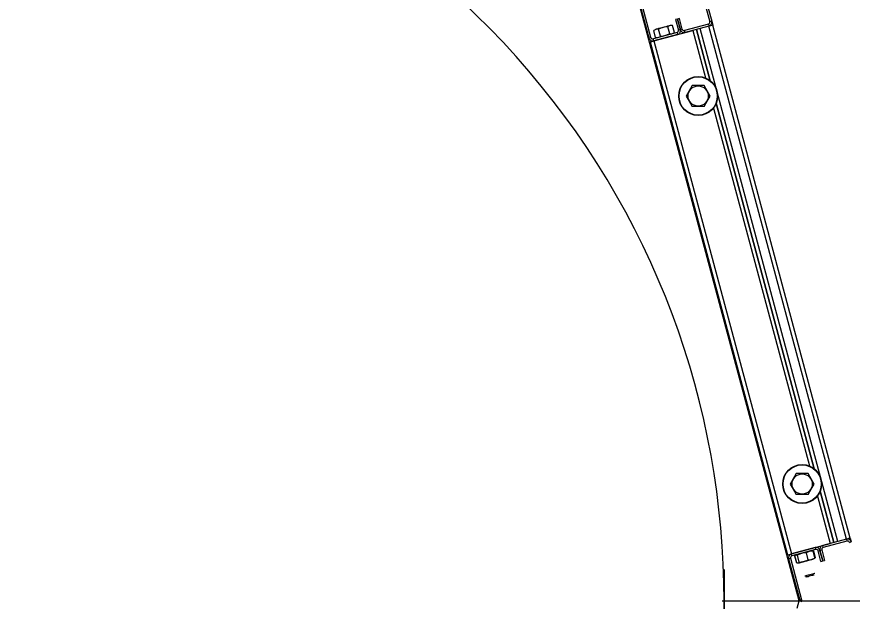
# Model space of a CAD drawing. Extents: x -264205 to -263659, y -1242401 to -1242060.
# Drawn here: x -263872.541 to -263871.928, y -1242241.268 to -1242240.84 of the extents above; entities that cross this region are included whole.
import ezdxf

# ---------------------------------------------------------------- set-up
doc = ezdxf.new("R2010")
doc.units = 0
doc.layers.add('SITUACIA_DSP_2D', color=7, linetype='Continuous')

msp = doc.modelspace()

# ---------------------------------------------------------------- linework, layer by layer
at = {"layer": 'SITUACIA_DSP_2D'}
for p, q in [((-263872.05581, -1242240.75735), (-263872.03269, -1242240.84361)), ((-263872.05443, -1242240.75699), (-263872.03132, -1242240.84324)), ((-263872.0772, -1242240.85554), (-263872.10031, -1242240.76928)), ((-263872.07582, -1242240.85517), (-263872.09894, -1242240.76891)), ((-263871.96712, -1242241.26811), (-263872.08784, -1242240.81757)), ((-263872.05635, -1242240.84159), (-263872.05773, -1242240.84196)), ((-263872.05773, -1242240.84196), (-263872.05564, -1242240.84976)), ((-263872.05497, -1242240.84122), (-263872.05635, -1242240.84159)), ((-263872.05635, -1242240.84159), (-263872.05426, -1242240.84939)), ((-263872.05426, -1242240.84939), (-263872.05635, -1242240.84159)), ((-263872.05288, -1242240.84902), (-263872.05497, -1242240.84122)), ((-263872.03132, -1242240.84324), (-263872.03269, -1242240.84361)), ((-263872.03132, -1242240.84324), (-263872.03058, -1242240.846)), ((-263872.07328, -1242240.84968), (-263872.07377, -1242240.85001)), ((-263872.07185, -1242240.84911), (-263872.07328, -1242240.84968)), ((-263872.07252, -1242240.84907), (-263872.07234, -1242240.84902)), ((-263872.07234, -1242240.84902), (-263872.07184, -1242240.84889)), ((-263872.07032, -1242240.84909), (-263872.07185, -1242240.84911)), ((-263872.07184, -1242240.84889), (-263872.07103, -1242240.84867)), ((-263872.07103, -1242240.84867), (-263872.06997, -1242240.84839)), ((-263872.0697, -1242240.84879), (-263872.07032, -1242240.84909)), ((-263872.06896, -1242240.8542), (-263872.07032, -1242240.84909)), ((-263872.06997, -1242240.84839), (-263872.06873, -1242240.84805)), ((-263872.06705, -1242240.84781), (-263872.0697, -1242240.84879)), ((-263872.06873, -1242240.84805), (-263872.06738, -1242240.84769)), ((-263872.06738, -1242240.84769), (-263872.066, -1242240.84732)), ((-263872.06436, -1242240.84732), (-263872.06705, -1242240.84781)), ((-263872.066, -1242240.84732), (-263872.0647, -1242240.84697)), ((-263872.0647, -1242240.84697), (-263872.06354, -1242240.84666)), ((-263872.06344, -1242240.84724), (-263872.06436, -1242240.84732)), ((-263872.06354, -1242240.84666), (-263872.0626, -1242240.84641)), ((-263872.06295, -1242240.84691), (-263872.06344, -1242240.84724)), ((-263872.06207, -1242240.85235), (-263872.06344, -1242240.84724)), ((-263872.06151, -1242240.84634), (-263872.06295, -1242240.84691)), ((-263872.0626, -1242240.84641), (-263872.06193, -1242240.84623)), ((-263872.06193, -1242240.84623), (-263872.06159, -1242240.84614)), ((-263872.06159, -1242240.84614), (-263872.06155, -1242240.84613)), ((-263872.05999, -1242240.84632), (-263872.06151, -1242240.84634)), ((-263872.05862, -1242240.85143), (-263872.05999, -1242240.84632)), ((-263872.05426, -1242240.84939), (-263872.05564, -1242240.84976)), ((-263872.05288, -1242240.84902), (-263872.05426, -1242240.84939)), ((-263872.0337, -1242240.84536), (-263872.05114, -1242240.85003)), ((-263872.03333, -1242240.84673), (-263872.05077, -1242240.85141)), ((-263872.04251, -1242240.84919), (-263872.03243, -1242240.88682)), ((-263872.03243, -1242240.88682), (-263872.04251, -1242240.84919)), ((-263872.03333, -1242240.84673), (-263872.03976, -1242240.84845)), ((-263871.93895, -1242241.22468), (-263872.03976, -1242240.84845)), ((-263872.0337, -1242240.84536), (-263872.03333, -1242240.84673)), ((-263872.0328, -1242240.84659), (-263872.03333, -1242240.84673)), ((-263871.93252, -1242241.22296), (-263872.03333, -1242240.84673)), ((-263872.03228, -1242240.84645), (-263872.0328, -1242240.84659)), ((-263872.0318, -1242240.84632), (-263872.03228, -1242240.84645)), ((-263872.03139, -1242240.84621), (-263872.0318, -1242240.84632)), ((-263872.03104, -1242240.84612), (-263872.03139, -1242240.84621)), ((-263872.03079, -1242240.84605), (-263872.03104, -1242240.84612)), ((-263872.03063, -1242240.84601), (-263872.03079, -1242240.84605)), ((-263872.03058, -1242240.846), (-263872.03063, -1242240.84601)), ((-263871.92977, -1242241.22222), (-263872.03058, -1242240.846)), ((-263872.07582, -1242240.85517), (-263872.0772, -1242240.85554)), ((-263872.05664, -1242240.8515), (-263872.07408, -1242240.85618)), ((-263872.0724, -1242240.85512), (-263872.07377, -1242240.85001)), ((-263872.07371, -1242240.85755), (-263872.04526, -1242240.84993)), ((-263872.05627, -1242240.85288), (-263872.07371, -1242240.85755)), ((-263872.0724, -1242240.85512), (-263872.07088, -1242240.8551)), ((-263872.07088, -1242240.8551), (-263872.06944, -1242240.85453)), ((-263872.06944, -1242240.85453), (-263872.06896, -1242240.8542)), ((-263872.06896, -1242240.8542), (-263872.06826, -1242240.85414)), ((-263872.06826, -1242240.85414), (-263872.06556, -1242240.85368)), ((-263872.06556, -1242240.85368), (-263872.06291, -1242240.85275)), ((-263872.06291, -1242240.85275), (-263872.06207, -1242240.85235)), ((-263872.06207, -1242240.85235), (-263872.06055, -1242240.85233)), ((-263872.06055, -1242240.85233), (-263872.05911, -1242240.85176)), ((-263872.05911, -1242240.85176), (-263872.05862, -1242240.85143)), ((-263872.05664, -1242240.8515), (-263872.05627, -1242240.85288)), ((-263872.05077, -1242240.85141), (-263872.05114, -1242240.85003)), ((-263872.04526, -1242240.84993), (-263872.03592, -1242240.8848)), ((-263872.07646, -1242240.85829), (-263872.07641, -1242240.85828)), ((-263872.07646, -1242240.85829), (-263871.97565, -1242241.23452)), ((-263872.07641, -1242240.85828), (-263872.07625, -1242240.85823)), ((-263872.07625, -1242240.85823), (-263872.076, -1242240.85817)), ((-263872.076, -1242240.85817), (-263872.07566, -1242240.85807)), ((-263872.07566, -1242240.85807), (-263872.07524, -1242240.85796)), ((-263872.07524, -1242240.85796), (-263872.07476, -1242240.85783)), ((-263872.07476, -1242240.85783), (-263872.07425, -1242240.8577)), ((-263872.07425, -1242240.8577), (-263872.07371, -1242240.85755)), ((-263872.07371, -1242240.85755), (-263872.07408, -1242240.85618)), ((-263872.07371, -1242240.85755), (-263871.9729, -1242241.23378)), ((-263872.04562, -1242240.89042), (-263872.04778, -1242240.89417)), ((-263872.04451, -1242240.89042), (-263872.04562, -1242240.89042)), ((-263872.04063, -1242240.89042), (-263872.04451, -1242240.89042)), ((-263872.03684, -1242240.89042), (-263872.04063, -1242240.89042)), ((-263872.03461, -1242240.89428), (-263872.03684, -1242240.89042)), ((-263872.04778, -1242240.89417), (-263872.05, -1242240.89802)), ((-263872.05, -1242240.89802), (-263872.04784, -1242240.90177)), ((-263872.03468, -1242240.90188), (-263872.03245, -1242240.89802)), ((-263872.03245, -1242240.89802), (-263872.03461, -1242240.89428)), ((-263872.04784, -1242240.90177), (-263872.04562, -1242240.90562)), ((-263872.03684, -1242240.90562), (-263872.03468, -1242240.90188)), ((-263872.028, -1242240.90333), (-263871.95621, -1242241.17128)), ((-263871.95621, -1242241.17128), (-263872.028, -1242240.90333)), ((-263872.04451, -1242240.90562), (-263872.04562, -1242240.90562)), ((-263872.04063, -1242240.90562), (-263872.04451, -1242240.90562)), ((-263872.03684, -1242240.90562), (-263872.04063, -1242240.90562)), ((-263872.03002, -1242240.90682), (-263871.9597, -1242241.16927)), ((-263871.97156, -1242241.17864), (-263871.97378, -1242241.18249)), ((-263871.96939, -1242241.17489), (-263871.97156, -1242241.17864)), ((-263871.96829, -1242241.17489), (-263871.96939, -1242241.17489)), ((-263871.96441, -1242241.17489), (-263871.96829, -1242241.17489)), ((-263871.96062, -1242241.17489), (-263871.96441, -1242241.17489)), ((-263871.95839, -1242241.17874), (-263871.96062, -1242241.17489)), ((-263871.95623, -1242241.18249), (-263871.95839, -1242241.17874)), ((-263871.97378, -1242241.18249), (-263871.97162, -1242241.18624)), ((-263871.97162, -1242241.18624), (-263871.96939, -1242241.19009)), ((-263871.96062, -1242241.19009), (-263871.95845, -1242241.18634)), ((-263871.95845, -1242241.18634), (-263871.95623, -1242241.18249)), ((-263871.96829, -1242241.19009), (-263871.96939, -1242241.19009)), ((-263871.96441, -1242241.19009), (-263871.96829, -1242241.19009)), ((-263871.96062, -1242241.19009), (-263871.96441, -1242241.19009)), ((-263871.9538, -1242241.19129), (-263871.94445, -1242241.22616)), ((-263871.95178, -1242241.1878), (-263871.9417, -1242241.22542)), ((-263871.9417, -1242241.22542), (-263871.95178, -1242241.1878)), ((-263871.93252, -1242241.22296), (-263871.94996, -1242241.22763)), ((-263871.93252, -1242241.22296), (-263871.93895, -1242241.22468)), ((-263871.93199, -1242241.22282), (-263871.93252, -1242241.22296)), ((-263871.93252, -1242241.22296), (-263871.93215, -1242241.22434)), ((-263871.93147, -1242241.22268), (-263871.93199, -1242241.22282)), ((-263871.93099, -1242241.22255), (-263871.93147, -1242241.22268)), ((-263871.93058, -1242241.22244), (-263871.93099, -1242241.22255)), ((-263871.93023, -1242241.22235), (-263871.93058, -1242241.22244)), ((-263871.92998, -1242241.22228), (-263871.93023, -1242241.22235)), ((-263871.92982, -1242241.22224), (-263871.92998, -1242241.22228)), ((-263871.92977, -1242241.22222), (-263871.92982, -1242241.22224)), ((-263871.92977, -1242241.22222), (-263871.92903, -1242241.22498)), ((-263871.9729, -1242241.23378), (-263871.94445, -1242241.22616)), ((-263871.95546, -1242241.22911), (-263871.9729, -1242241.23378)), ((-263871.95546, -1242241.22911), (-263871.95501, -1242241.22899)), ((-263871.95546, -1242241.22911), (-263871.9551, -1242241.23049)), ((-263871.94959, -1242241.22901), (-263871.94996, -1242241.22763)), ((-263871.93215, -1242241.22434), (-263871.94959, -1242241.22901)), ((-263871.93041, -1242241.22535), (-263871.92903, -1242241.22498)), ((-263871.97565, -1242241.23452), (-263871.9756, -1242241.2345)), ((-263871.9756, -1242241.2345), (-263871.97544, -1242241.23446)), ((-263871.97544, -1242241.23446), (-263871.97519, -1242241.23439)), ((-263871.97519, -1242241.23439), (-263871.97485, -1242241.2343)), ((-263871.97485, -1242241.2343), (-263871.97443, -1242241.23419)), ((-263871.97443, -1242241.23419), (-263871.97395, -1242241.23406)), ((-263871.97395, -1242241.23406), (-263871.97344, -1242241.23392)), ((-263871.97344, -1242241.23392), (-263871.9729, -1242241.23378)), ((-263871.97336, -1242241.2339), (-263871.9729, -1242241.23378)), ((-263871.97253, -1242241.23516), (-263871.9729, -1242241.23378)), ((-263871.9551, -1242241.23049), (-263871.97253, -1242241.23516)), ((-263871.97055, -1242241.23523), (-263871.96918, -1242241.24034)), ((-263871.97013, -1242241.23495), (-263871.97031, -1242241.23517)), ((-263871.96895, -1242241.24028), (-263871.97031, -1242241.23517)), ((-263871.96948, -1242241.23455), (-263871.97013, -1242241.23495)), ((-263871.96873, -1242241.23462), (-263871.96948, -1242241.23455)), ((-263871.96853, -1242241.23469), (-263871.96873, -1242241.23462)), ((-263871.96754, -1242241.23422), (-263871.96853, -1242241.23469)), ((-263871.96716, -1242241.2398), (-263871.96853, -1242241.23469)), ((-263871.96473, -1242241.23329), (-263871.96754, -1242241.23422)), ((-263871.96188, -1242241.23291), (-263871.96473, -1242241.23329)), ((-263871.96116, -1242241.23252), (-263871.96188, -1242241.23291)), ((-263871.96051, -1242241.23802), (-263871.96188, -1242241.23291)), ((-263871.95912, -1242241.23178), (-263871.96116, -1242241.23252)), ((-263871.95701, -1242241.23161), (-263871.95912, -1242241.23178)), ((-263871.95755, -1242241.2315), (-263871.95721, -1242241.23153)), ((-263871.95721, -1242241.23153), (-263871.95701, -1242241.23161)), ((-263871.95564, -1242241.23671), (-263871.95701, -1242241.23161)), ((-263871.95677, -1242241.23154), (-263871.95541, -1242241.23665)), ((-263871.95335, -1242241.23149), (-263871.95197, -1242241.23112)), ((-263871.95126, -1242241.23929), (-263871.95335, -1242241.23149)), ((-263871.95197, -1242241.23112), (-263871.9506, -1242241.23076)), ((-263871.94988, -1242241.23892), (-263871.95197, -1242241.23112)), ((-263871.95197, -1242241.23112), (-263871.94988, -1242241.23892)), ((-263871.9506, -1242241.23076), (-263871.94851, -1242241.23855)), ((-263871.97491, -1242241.23727), (-263871.97354, -1242241.2369)), ((-263871.97491, -1242241.23727), (-263871.96675, -1242241.26774)), ((-263871.97354, -1242241.2369), (-263871.96537, -1242241.26737)), ((-263871.96895, -1242241.24028), (-263871.96867, -1242241.24037)), ((-263871.96867, -1242241.24037), (-263871.96793, -1242241.2404)), ((-263871.96793, -1242241.2404), (-263871.9673, -1242241.23997)), ((-263871.96757, -1242241.24052), (-263871.96762, -1242241.24053)), ((-263871.96722, -1242241.24042), (-263871.96757, -1242241.24052)), ((-263871.9673, -1242241.23997), (-263871.96716, -1242241.2398)), ((-263871.96654, -1242241.24024), (-263871.96722, -1242241.24042)), ((-263871.96716, -1242241.2398), (-263871.96431, -1242241.23942)), ((-263871.96559, -1242241.23999), (-263871.96654, -1242241.24024)), ((-263871.96442, -1242241.23967), (-263871.96559, -1242241.23999)), ((-263871.96311, -1242241.23932), (-263871.96442, -1242241.23967)), ((-263871.96431, -1242241.23942), (-263871.9615, -1242241.23849)), ((-263871.96174, -1242241.23895), (-263871.96311, -1242241.23932)), ((-263871.96039, -1242241.23859), (-263871.96174, -1242241.23895)), ((-263871.9615, -1242241.23849), (-263871.96051, -1242241.23802)), ((-263871.96051, -1242241.23802), (-263871.9584, -1242241.23784)), ((-263871.95915, -1242241.23826), (-263871.96039, -1242241.23859)), ((-263871.9581, -1242241.23798), (-263871.95915, -1242241.23826)), ((-263871.9584, -1242241.23784), (-263871.95635, -1242241.23711)), ((-263871.95731, -1242241.23777), (-263871.9581, -1242241.23798)), ((-263871.95682, -1242241.23763), (-263871.95731, -1242241.23777)), ((-263871.95666, -1242241.23759), (-263871.95682, -1242241.23763)), ((-263871.95635, -1242241.23711), (-263871.95564, -1242241.23671)), ((-263871.95578, -1242241.23688), (-263871.95606, -1242241.23708)), ((-263871.95564, -1242241.23671), (-263871.95578, -1242241.23688)), ((-263871.95126, -1242241.23929), (-263871.94988, -1242241.23892)), ((-263871.94988, -1242241.23892), (-263871.94851, -1242241.23855)), ((-263872.02224, -1242241.24516), (-263872.02224, -1242241.29105)), ((-263871.96311, -1242241.25009), (-263871.96312, -1242241.25009)), ((-263871.96286, -1242241.25002), (-263871.96311, -1242241.25009)), ((-263871.96232, -1242241.24988), (-263871.96286, -1242241.25002)), ((-263871.96151, -1242241.24966), (-263871.96232, -1242241.24988)), ((-263871.96225, -1242241.2506), (-263871.96224, -1242241.25059)), ((-263871.96224, -1242241.25059), (-263871.962, -1242241.25053)), ((-263871.962, -1242241.25053), (-263871.96147, -1242241.25039)), ((-263871.96053, -1242241.2494), (-263871.96151, -1242241.24966)), ((-263871.96147, -1242241.25039), (-263871.9607, -1242241.25018)), ((-263871.9607, -1242241.25018), (-263871.95978, -1242241.24993)), ((-263871.95944, -1242241.24911), (-263871.96053, -1242241.2494)), ((-263871.95978, -1242241.24993), (-263871.95879, -1242241.24967)), ((-263871.95836, -1242241.24882), (-263871.95944, -1242241.24911)), ((-263871.95879, -1242241.24967), (-263871.95786, -1242241.24942)), ((-263871.95738, -1242241.24855), (-263871.95836, -1242241.24882)), ((-263871.95786, -1242241.24942), (-263871.95708, -1242241.24921)), ((-263871.95658, -1242241.24834), (-263871.95738, -1242241.24855)), ((-263871.95708, -1242241.24921), (-263871.95654, -1242241.24907)), ((-263871.95603, -1242241.24819), (-263871.95658, -1242241.24834)), ((-263871.95654, -1242241.24907), (-263871.95629, -1242241.249)), ((-263871.95629, -1242241.249), (-263871.95628, -1242241.249)), ((-263871.95579, -1242241.24813), (-263871.95603, -1242241.24819)), ((-263871.95578, -1242241.24813), (-263871.95579, -1242241.24813)), ((-263872.02358, -1242241.26811), (-263871.82694, -1242241.26811)), ((-263871.96859, -1242241.27359), (-263871.96712, -1242241.26811)), ((-263871.96537, -1242241.26737), (-263871.96675, -1242241.26774))]:
    msp.add_line(p, q, dxfattribs=at)
for centre, radius in [((-263872.04123, -1242240.89802), 0.01425), ((-263872.04123, -1242240.89802), 0.01401), ((-263872.04123, -1242240.89802), 0.00739), ((-263871.96501, -1242241.18249), 0.01425), ((-263871.96501, -1242241.18249), 0.01401), ((-263871.96501, -1242241.18249), 0.00739)]:
    msp.add_circle(centre, radius, dxfattribs=at)
for centre, radius, start, end in [((-263872.62074, -1242241.26811), 0.5985, 234.56502, 125.43498), ((-263872.03407, -1242240.84398), 0.00143, 285, 15.00001), ((-263872.03407, -1242240.84398), 0.00285, 285, 15.00001), ((-263872.05701, -1242240.85013), 0.00143, 285, 15.00001), ((-263872.05701, -1242240.85013), 0.00285, 285, 15.00001), ((-263872.05151, -1242240.84865), 0.00285, 195.00001, 285), ((-263872.05151, -1242240.84865), 0.00142, 195.00001, 285), ((-263872.07445, -1242240.8548), 0.00285, 195.00001, 285), ((-263872.07445, -1242240.8548), 0.00143, 195.00001, 285), ((-263871.93179, -1242241.22571), 0.00285, 15.00001, 105), ((-263871.95473, -1242241.23186), 0.00285, 15.00001, 105), ((-263871.94922, -1242241.23039), 0.00285, 105, 195.00001), ((-263871.94922, -1242241.23039), 0.00143, 105, 195.00001), ((-263871.93179, -1242241.22571), 0.00143, 15.00001, 105), ((-263871.97216, -1242241.23653), 0.00285, 105, 195.00001), ((-263871.97216, -1242241.23653), 0.00143, 105, 195.00001), ((-263871.95473, -1242241.23186), 0.00143, 15.00001, 105), ((-263871.96813, -1242241.26811), 0.00143, 344.99999, 15.00001), ((-263871.96813, -1242241.26811), 0.00285, 344.99999, 15.00001)]:
    msp.add_arc(centre, radius, start, end, dxfattribs=at)

doc.saveas('drawing.dxf')
